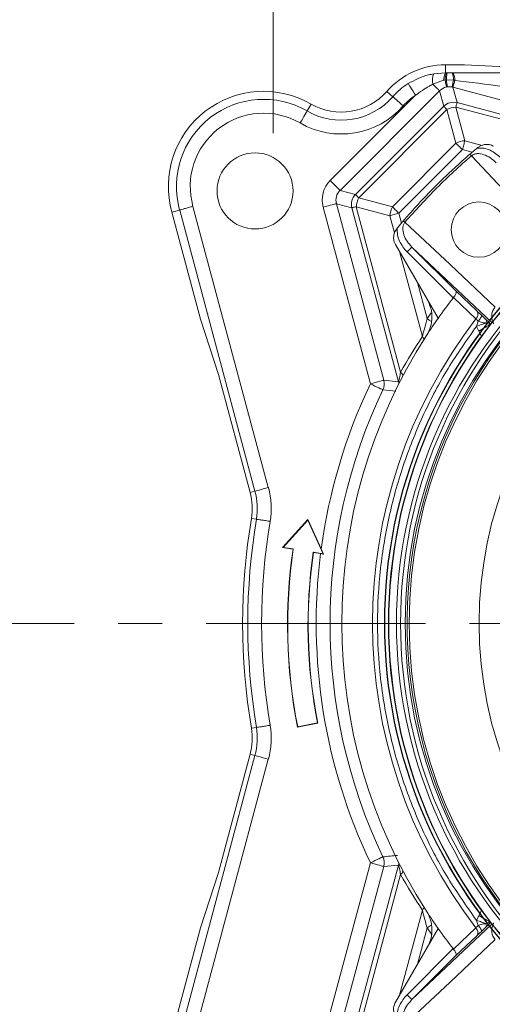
# Model space of a CAD drawing. Header units: centimetres. Extents: x -16053 to 7031, y -7778 to 254.
# Tile 275 of 282: x 5744 to 5758, y -2067 to -2039. Entities that reach past the tile are written whole.
import ezdxf

# ---------------------------------------------------------------- set-up
doc = ezdxf.new("R2010")
doc.units = ezdxf.units.CM
doc.header["$MEASUREMENT"] = 0
doc.linetypes.add('CENTER', pattern=[50.8, 31.75, -6.35, 6.35, -6.35])
doc.layers.add('ELEKTRYKA', color=1, linetype='CONTINUOUS')
doc.layers.add('T - armatura', color=250, linetype='CONTINUOUS', lineweight=30)

# ---------------------------------------------------------------- blocks, each defined once
blk = doc.blocks.new('G$C54C5291B')
at = {"layer": 'T - armatura', "lineweight": 15}
blk.add_line((39.922, 62.714), (39.922, 66.336), dxfattribs=at)
at = {"layer": 'T - armatura', "linetype": 'Continuous', "lineweight": 15}
for p, q in [((42.412, 63.703), (42.412, 63.585)), ((42.412, 63.703), (42.687, 63.703)), ((43.387, 63.666), (42.687, 63.703)), ((42.246, 63.572), (42.412, 63.585)), ((42.412, 63.585), (42.426, 63.584)), ((42.426, 63.584), (42.439, 63.584)), ((42.439, 63.584), (42.509, 63.584)), ((42.509, 63.584), (42.521, 63.585)), ((42.386, 63.478), (42.232, 63.422)), ((42.406, 63.481), (42.386, 63.478)), ((42.425, 63.483), (42.406, 63.481)), ((42.528, 63.481), (42.425, 63.483)), ((42.44, 63.384), (42.427, 63.381)), ((42.52, 63.379), (42.58, 63.155)), ((45.073, 62.695), (42.52, 63.379)), ((42.546, 63.478), (42.528, 63.481)), ((40.746, 62.028), (41.98, 63.262)), ((42.327, 63.327), (40.887, 61.887)), ((41.564, 63.317), (41.651, 63.241)), ((42.387, 63.103), (42.327, 63.327)), ((40.468, 63.135), (40.41, 63.035)), ((41.111, 61.827), (42.387, 63.103)), ((42.563, 63.091), (42.693, 62.605)), ((44.954, 62.451), (42.563, 63.091)), ((42.58, 63.155), (45.093, 62.482)), ((42.433, 63.057), (41.157, 61.781)), ((42.564, 62.57), (42.433, 63.057)), ((41.644, 61.65), (42.564, 62.57)), ((42.693, 62.605), (42.944, 62.538)), ((42.658, 62.476), (41.738, 61.556)), ((42.8, 62.438), (42.658, 62.476)), ((42.787, 62.387), (42.767, 62.41)), ((40.887, 61.887), (41.111, 61.827)), ((38.76, 61.656), (39.85, 57.59)), ((41.326, 59.089), (40.642, 61.643)), ((41.059, 61.634), (40.835, 61.694)), ((40.835, 61.694), (41.519, 59.141)), ((41.609, 61.521), (41.123, 61.651)), ((41.123, 61.651), (41.763, 59.26)), ((41.157, 61.781), (41.644, 61.65)), ((38.456, 61.572), (38.568, 61.603)), ((38.87, 60.027), (38.456, 61.572)), ((39.657, 57.538), (38.568, 61.603)), ((41.732, 59.121), (41.059, 61.634)), ((41.675, 61.274), (41.609, 61.521)), ((41.738, 61.556), (41.776, 61.414)), ((41.804, 61.447), (41.827, 61.427)), ((41.689, 61.105), (42.306, 60.037)), ((42.078, 59.772), (41.747, 61.005)), ((42.523, 60.331), (41.857, 60.996)), ((41.928, 61.067), (42.563, 60.432)), ((43.084, 59.977), (41.928, 61.067)), ((42.006, 60.557), (42.146, 60.032)), ((42.563, 60.432), (42.866, 60.145)), ((42.528, 60.337), (42.523, 60.331)), ((42.853, 60.03), (42.528, 60.337)), ((42.146, 60.032), (42.204, 60.115)), ((42.932, 60.082), (43, 60.015)), ((39.128, 59.227), (38.87, 60.027)), ((42.883, 59.994), (42.861, 59.921)), ((43, 60.015), (43.047, 59.97)), ((43.057, 59.961), (43.071, 59.959)), ((42.861, 59.921), (42.893, 59.851)), ((42.935, 59.779), (42.893, 59.851)), ((39.586, 57.519), (39.128, 59.227)), ((41.519, 59.141), (41.732, 59.121)), ((39.586, 57.519), (39.657, 57.538)), ((40.423, 57.127), (40.056, 56.723)), ((40.422, 57.121), (40.063, 56.725)), ((40.422, 57.121), (40.423, 57.127)), ((40.642, 56.633), (40.422, 57.121)), ((40.615, 56.702), (40.423, 57.127)), ((40.063, 56.725), (40.056, 56.723)), ((40.056, 56.723), (40.207, 56.699)), ((40.063, 56.725), (40.211, 56.702)), ((40.211, 56.702), (40.207, 56.699)), ((40.648, 56.629), (40.615, 56.702)), ((40.5, 56.656), (40.503, 56.652)), ((40.5, 56.656), (40.642, 56.633)), ((40.503, 56.652), (40.607, 56.635)), ((40.607, 56.635), (40.648, 56.629)), ((40.642, 56.633), (40.648, 56.629)), ((40.272, 54.127), (40.566, 54.185)), ((40.275, 54.131), (40.272, 54.127)), ((40.275, 54.131), (40.562, 54.188)), ((40.562, 54.188), (40.566, 54.185)), ((38.568, 49.651), (39.657, 53.716)), ((39.128, 52.027), (39.586, 53.735)), ((39.586, 53.735), (39.657, 53.716)), ((39.85, 53.665), (38.76, 49.598)), ((40.642, 49.612), (41.326, 52.165)), ((41.519, 52.113), (40.835, 49.56)), ((41.059, 49.62), (41.732, 52.133)), ((41.732, 52.133), (41.519, 52.113)), ((38.87, 51.227), (39.128, 52.027)), ((41.763, 51.994), (41.123, 49.603)), ((41.747, 50.25), (42.078, 51.482)), ((42.893, 51.403), (42.861, 51.333)), ((42.893, 51.403), (42.935, 51.475)), ((41.928, 50.188), (43.084, 51.277)), ((42.861, 51.333), (42.883, 51.26)), ((43.047, 51.285), (43, 51.239)), ((43.059, 51.307), (43.047, 51.285)), ((43.071, 51.295), (43.057, 51.294)), ((38.456, 49.682), (38.87, 51.227)), ((42.306, 51.217), (41.689, 50.149)), ((42.146, 51.223), (42.006, 50.697)), ((42.208, 51.134), (42.146, 51.223)), ((42.528, 50.918), (42.853, 51.224)), ((42.866, 51.109), (42.563, 50.823)), ((43, 51.239), (42.932, 51.173)), ((41.857, 50.258), (42.523, 50.924)), ((42.563, 50.823), (41.928, 50.188)), ((42.523, 50.924), (42.528, 50.918))]:
    blk.add_line(p, q, dxfattribs=at)
at = {"layer": 'T - armatura', "linetype": 'CENTER', "lineweight": 15, "ltscale": 0.1}
blk.add_line((67.524, 55.627), (0, 55.627), dxfattribs=at)
at = {"layer": 'T - armatura', "linetype": 'Continuous', "lineweight": 15, "flags": 128}
for points in [[(41.98, 63.262), (41.96, 63.294), (41.94, 63.325), (41.922, 63.354), (41.906, 63.379), (41.893, 63.4), (41.883, 63.416), (41.876, 63.427), (41.873, 63.431)], [(42.327, 63.327), (42.324, 63.33), (42.318, 63.335), (42.31, 63.344), (42.299, 63.355), (42.285, 63.369), (42.269, 63.385), (42.251, 63.403), (42.232, 63.422)], [(42.427, 63.381), (42.426, 63.384), (42.425, 63.39), (42.423, 63.399), (42.421, 63.411), (42.418, 63.425), (42.415, 63.442), (42.411, 63.46), (42.406, 63.481)], [(42.508, 63.382), (42.509, 63.384), (42.51, 63.39), (42.512, 63.399), (42.514, 63.411), (42.517, 63.425), (42.52, 63.442), (42.524, 63.46), (42.528, 63.481)], [(42.52, 63.379), (42.52, 63.382), (42.522, 63.387), (42.524, 63.396), (42.528, 63.408), (42.531, 63.422), (42.536, 63.439), (42.541, 63.458), (42.546, 63.478)], [(41.801, 63.11), (41.773, 63.135), (41.746, 63.159), (41.72, 63.181), (41.698, 63.2), (41.679, 63.217), (41.665, 63.229), (41.655, 63.238), (41.651, 63.241)], [(42.387, 63.103), (42.388, 63.102), (42.391, 63.099), (42.395, 63.095), (42.4, 63.09), (42.407, 63.083), (42.415, 63.075), (42.423, 63.067), (42.433, 63.057)], [(42.563, 63.091), (42.566, 63.105), (42.569, 63.117), (42.572, 63.127), (42.575, 63.136), (42.577, 63.144), (42.578, 63.149), (42.579, 63.153), (42.58, 63.155)], [(40.311, 62.862), (40.329, 62.894), (40.348, 62.926), (40.364, 62.955), (40.379, 62.981), (40.392, 63.002), (40.401, 63.019), (40.408, 63.03), (40.41, 63.035)], [(42.564, 62.57), (42.574, 62.56), (42.584, 62.55), (42.596, 62.538), (42.608, 62.527), (42.62, 62.514), (42.632, 62.502), (42.645, 62.489), (42.658, 62.476)], [(42.658, 62.476), (42.663, 62.494), (42.668, 62.511), (42.672, 62.528), (42.677, 62.545), (42.681, 62.561), (42.685, 62.577), (42.689, 62.591), (42.693, 62.605)], [(42.787, 62.387), (43.4, 61.735), (44.014, 61.083)], [(40.887, 61.887), (40.883, 61.891), (40.874, 61.9), (40.861, 61.913), (40.843, 61.931), (40.822, 61.952), (40.798, 61.976), (40.772, 62.002), (40.746, 62.028)], [(41.111, 61.827), (41.112, 61.826), (41.115, 61.823), (41.119, 61.819), (41.124, 61.814), (41.131, 61.807), (41.139, 61.799), (41.147, 61.79), (41.157, 61.781)], [(40.835, 61.694), (40.83, 61.693), (40.818, 61.69), (40.799, 61.685), (40.775, 61.678), (40.746, 61.671), (40.714, 61.662), (40.679, 61.652), (40.642, 61.643)], [(41.059, 61.634), (41.061, 61.635), (41.065, 61.636), (41.07, 61.637), (41.078, 61.639), (41.087, 61.642), (41.097, 61.645), (41.109, 61.648), (41.123, 61.651)], [(41.644, 61.65), (41.654, 61.64), (41.664, 61.63), (41.676, 61.618), (41.687, 61.606), (41.7, 61.594), (41.712, 61.582), (41.725, 61.569), (41.738, 61.556)], [(41.609, 61.521), (41.623, 61.525), (41.637, 61.529), (41.653, 61.533), (41.669, 61.537), (41.686, 61.542), (41.703, 61.546), (41.72, 61.551), (41.738, 61.556)], [(43.131, 60.2), (42.479, 60.813), (41.827, 61.427)], [(42.212, 59.987), (42.208, 59.99), (42.178, 60.011), (42.146, 60.032)], [(42.104, 59.735), (42.092, 59.753), (42.078, 59.772)], [(41.519, 59.141), (41.514, 59.14), (41.502, 59.136), (41.483, 59.131), (41.459, 59.125), (41.431, 59.117), (41.398, 59.109), (41.363, 59.099), (41.326, 59.089)], [(41.507, 59.003), (41.502, 59.006), (41.49, 59.011), (41.473, 59.019), (41.451, 59.03), (41.424, 59.043), (41.393, 59.057), (41.36, 59.073), (41.326, 59.089)], [(41.738, 59.09), (41.736, 59.103), (41.732, 59.121)], [(41.693, 58.984), (41.608, 58.993), (41.507, 59.003)], [(39.85, 57.59), (39.813, 57.58), (39.778, 57.571), (39.746, 57.562), (39.717, 57.554), (39.693, 57.548), (39.674, 57.543), (39.662, 57.539), (39.657, 57.538)], [(39.606, 57.145), (39.645, 57.138), (39.679, 57.133)], [(39.606, 54.11), (39.645, 54.116), (39.679, 54.121)], [(39.85, 53.665), (39.813, 53.674), (39.778, 53.684), (39.746, 53.693), (39.717, 53.7), (39.693, 53.707), (39.674, 53.712), (39.662, 53.715), (39.657, 53.716)], [(41.507, 52.251), (41.502, 52.249), (41.49, 52.243), (41.473, 52.235), (41.451, 52.224), (41.424, 52.211), (41.393, 52.197), (41.36, 52.181), (41.326, 52.165)], [(41.519, 52.113), (41.514, 52.115), (41.502, 52.118), (41.483, 52.123), (41.459, 52.129), (41.431, 52.137), (41.398, 52.146), (41.363, 52.155), (41.326, 52.165)], [(41.738, 52.164), (41.736, 52.151), (41.732, 52.133)], [(42.104, 51.519), (42.092, 51.501), (42.078, 51.482)], [(42.207, 51.264), (42.178, 51.244), (42.146, 51.223)], [(41.827, 49.827), (42.479, 50.441), (43.131, 51.054)]]:
    blk.add_lwpolyline(points, dxfattribs=at)
at = {"layer": 'T - armatura', "linetype": 'Continuous', "lineweight": 15}
for centre, radius in [((48.599, 55.627), 7.07), ((48.599, 55.627), 7.065), ((48.658, 55.627), 7.07), ((48.658, 55.627), 7.065), ((48.599, 55.627), 6.895), ((48.658, 55.627), 6.895), ((39.658, 61.879), 0.55), ((48.599, 55.627), 6.77), ((48.658, 55.627), 6.77), ((42.895, 61.319), 0.4), ((48.658, 55.627), 5.759)]:
    blk.add_circle(centre, radius, dxfattribs=at)
for centre, radius, start, end in [((42.412, 62.577), 1.126, 90, 138.8902), ((42.445, 63.478), 0.221, 154.7802, 194.8403), ((42.574, 63.488), 0.188, 149.2822, 183.2485), ((42.628, 63.492), 0.221, 155.2438, 182.8259), ((42.729, 63.494), 0.304, 162.7693, 182.1235), ((42.304, 63.492), 0.224, 357.2064, 24.3515), ((42.354, 63.489), 0.193, 356.8149, 29.7028), ((42.412, 62.577), 1.01, 122.2388, 138.8902), ((50.367, 64.597), 8.019, 187.9865, 188.7036), ((39.781, 61.943), 1.376, 60.0257, 195.63), ((40.905, 63.892), 0.99, 240.0257, 318.8902), ((40.905, 63.892), 0.874, 240.0257, 318.8902), ((42.412, 62.577), 0.81, 122.2388, 138.8902), ((39.781, 61.943), 1.26, 60.0257, 195.6583), ((40.905, 63.892), 1.19, 240.0257, 318.8902), ((42.528, 62.961), 0.2, 75.097, 134.903), ((42.579, 62.773), 0.318, 92.8706, 117.129), ((39.781, 61.943), 1.06, 60.0257, 195.7176), ((42.709, 62.287), 0.318, 92.8708, 117.1288), ((48.587, 55.627), 8.936, 129.6744, 129.7432), ((48.658, 55.627), 6.8, 104.3443, 224.2618), ((41.253, 61.686), 0.2, 135.0966, 194.9034), ((41.441, 61.635), 0.318, 152.871, 177.1294), ((41.927, 61.505), 0.318, 152.8713, 177.1286), ((48.587, 55.627), 8.936, 140.2568, 140.3256), ((48.587, 55.627), 7.674, 142.2027, 144.9275), ((48.587, 55.627), 7.229, 142.4772, 217.5228), ((48.587, 55.627), 7.675, 144.9263, 147.1804), ((42.986, 59.89), 0.1, 38.3802, 44.9462), ((48.587, 55.627), 7.675, 147.1804, 212.8196), ((41.605, 59.1), 0.225, 29.6181, 45.2038), ((48.587, 55.627), 8.044, 154.5056, 172.3222), ((41.326, 59.089), 0.2, 334.5649, 14.9408), ((48.587, 55.627), 7.844, 154.5056, 205.4944), ((38.701, 57.282), 0.916, 351.3885, 15), ((38.701, 57.282), 0.99, 351.3512, 15), ((38.701, 57.282), 1.19, 351.2677, 15), ((48.587, 55.627), 9.108, 170.4093, 189.5907), ((48.587, 55.627), 9.034, 170.4054, 189.5946), ((48.587, 55.627), 8.834, 170.3952, 189.6048), ((47.696, 55.602), 7.568, 171.6648, 191.2331), ((47.696, 55.602), 7.565, 171.6387, 191.2067), ((47.681, 55.601), 7.257, 171.6447, 191.2294), ((47.681, 55.601), 7.254, 171.6726, 191.257), ((48.587, 55.627), 8.044, 172.7994, 205.4944), ((38.701, 53.973), 0.916, 345, 8.6115), ((38.701, 53.973), 0.99, 345, 8.6488), ((38.701, 53.973), 1.19, 345, 8.7323), ((37.241, 94.916), 42.878, 275.71, 275.9951), ((41.326, 52.165), 0.2, 345.0592, 25.4351), ((41.605, 52.154), 0.225, 314.7962, 330.3819), ((48.587, 55.627), 7.675, 212.8196, 215.0737), ((42.986, 51.364), 0.1, 315.0534, 321.6275), ((48.587, 55.627), 7.674, 215.0725, 217.7973)]:
    blk.add_arc(centre, radius, start, end, dxfattribs=at)
for centre, major_axis, ratio, start_param, end_param in [((43.337, 63.566), (-1.547, 0.001), 0.013529, 4.762977, 5.267912), ((42.468, 63.185), (0.052, -0.194), 0.994545, 3.085934, 3.6644), ((42.468, 63.185), (0.052, -0.194), 0.994545, 2.618785, 2.678633), ((43.337, 63.366), (-1.496, 0.194), 0.007121, 4.765641, 5.270576), ((41.029, 61.746), (0.387, -0.104), 0.998174, 2.618785, 3.6644), ((41.029, 61.746), (-0.194, 0.052), 0.994545, 5.760378, 6.805993), ((48.371, 55.569), (-7.314, -1.96), 0.998886, 5.432056, 5.511452), ((48.371, 55.685), (-7.314, 1.96), 0.998886, 0.771734, 0.851129)]:
    blk.add_ellipse(centre, major_axis=major_axis, ratio=ratio, start_param=start_param, end_param=end_param, dxfattribs=at)
for points, knots in [([(41.873, 63.431), (41.968, 63.481), (42.088, 63.544), (42.219, 63.567), (42.246, 63.572)], [0, 0, 0, 0, 0.792785, 1, 1, 1, 1]), ([(42.232, 63.422), (42.215, 63.413), (42.125, 63.37), (42.045, 63.31), (41.98, 63.262)], [0, 0, 0, 0, 0.1944159, 1, 1, 1, 1]), ([(42.508, 63.382), (42.508, 63.382), (42.485, 63.386), (42.462, 63.385), (42.44, 63.384)], [0, 0, 0, 0, 0.02202, 1, 1, 1, 1]), ([(42.767, 62.41), (42.785, 62.425), (42.82, 62.455), (42.856, 62.484), (42.873, 62.499)], [0, 0, 0, 0, 0.499993, 1, 1, 1, 1]), ([(42.873, 62.499), (42.905, 62.499), (42.969, 62.5), (43.093, 62.459), (43.168, 62.398), (43.218, 62.357)], [0, 0, 0, 0, 0.24949, 0.500397, 1, 1, 1, 1]), ([(43.109, 62.525), (43.088, 62.534), (43.047, 62.553), (42.979, 62.553), (42.922, 62.535), (42.893, 62.514), (42.882, 62.505)], [0, 0, 0, 0, 0.277055, 0.554149, 0.831202, 1, 1, 1, 1]), ([(41.804, 61.447), (41.822, 61.467), (41.91, 61.57), (42.038, 61.71), (42.225, 61.905), (42.379, 62.058), (42.572, 62.239), (42.69, 62.342), (42.767, 62.41)], [0, 0, 0, 0, 0.05955, 0.297786, 0.41689, 0.655126, 0.77423, 1, 1, 1, 1]), ([(42.787, 62.387), (42.618, 62.236), (42.28, 61.934), (41.978, 61.596), (41.827, 61.427)], [0, 0, 0, 0, 0.500054, 1, 1, 1, 1]), ([(43.147, 62.286), (43.12, 62.311), (43.067, 62.358), (42.973, 62.407), (42.889, 62.423), (42.825, 62.412), (42.8, 62.395), (42.787, 62.387)], [0, 0, 0, 0, 0.270049, 0.532525, 0.777188, 0.891552, 1, 1, 1, 1]), ([(38.76, 61.656), (38.758, 61.655), (38.747, 61.652), (38.715, 61.643), (38.665, 61.63), (38.614, 61.616), (38.578, 61.606), (38.571, 61.604), (38.568, 61.603)], [0, 0, 0, 0, 0.026435, 0.111701, 0.33378, 0.555856, 0.777929, 1, 1, 1, 1]), ([(41.804, 61.447), (41.789, 61.429), (41.759, 61.394), (41.73, 61.358), (41.715, 61.341)], [0, 0, 0, 0, 0.499995, 1, 1, 1, 1]), ([(41.827, 61.427), (41.819, 61.414), (41.802, 61.389), (41.791, 61.325), (41.807, 61.241), (41.855, 61.147), (41.903, 61.094), (41.928, 61.067)], [0, 0, 0, 0, 0.108449, 0.222813, 0.467476, 0.729952, 1, 1, 1, 1]), ([(41.709, 61.332), (41.696, 61.314), (41.671, 61.276), (41.659, 61.209), (41.667, 61.15), (41.683, 61.117), (41.689, 61.105)], [0, 0, 0, 0, 0.277054, 0.554149, 0.831201, 1, 1, 1, 1]), ([(41.857, 60.996), (41.816, 61.046), (41.755, 61.121), (41.714, 61.245), (41.715, 61.309), (41.715, 61.341)], [0, 0, 0, 0, 0.499603, 0.75051, 1, 1, 1, 1]), ([(41.857, 60.996), (41.866, 61.005), (41.884, 61.023), (41.908, 61.047), (41.924, 61.063), (41.927, 61.066), (41.928, 61.067)], [0, 0, 0, 0, 0.249995, 0.499992, 0.749999, 1, 1, 1, 1]), ([(42.563, 60.432), (42.565, 60.427), (42.57, 60.418), (42.566, 60.394), (42.552, 60.365), (42.536, 60.346), (42.528, 60.337)], [0, 0, 0, 0, 0.251101, 0.501512, 0.762072, 1, 1, 1, 1]), ([(42.15, 60.307), (42.173, 60.256), (42.22, 60.153), (42.22, 59.981), (42.181, 59.859), (42.145, 59.799), (42.137, 59.787)], [0, 0, 0, 0, 0.307501, 0.615025, 0.922622, 1, 1, 1, 1]), ([(42.853, 60.03), (42.861, 60.042), (42.877, 60.064), (42.884, 60.098), (42.88, 60.126), (42.871, 60.139), (42.866, 60.145)], [0, 0, 0, 0, 0.2798464, 0.5592179, 0.7795555, 1, 1, 1, 1]), ([(42.866, 60.145), (42.876, 60.136), (42.895, 60.118), (42.92, 60.094), (42.932, 60.082)], [0, 0, 0, 0, 0.499989, 1, 1, 1, 1]), ([(42.932, 60.082), (42.933, 60.077), (42.936, 60.069), (42.924, 60.045), (42.905, 60.019), (42.89, 60.003), (42.883, 59.994)], [0, 0, 0, 0, 0.279836, 0.559154, 0.779526, 1, 1, 1, 1]), ([(43.125, 60.193), (43.113, 60.175), (43.088, 60.138), (43.078, 60.071), (43.086, 60.017), (43.098, 59.984), (43.105, 59.967), (43.108, 59.961), (43.109, 59.959)], [0, 0, 0, 0, 0.247125, 0.497379, 0.750578, 0.875649, 0.937385, 1, 1, 1, 1]), ([(42.078, 59.772), (42.087, 59.81), (42.109, 59.893), (42.133, 59.983), (42.146, 60.032)], [0, 0, 0, 0, 0.447714, 1, 1, 1, 1]), ([(42.853, 60.03), (42.857, 60.025), (42.866, 60.015), (42.877, 60.002), (42.883, 59.994)], [0, 0, 0, 0, 0.477267, 1, 1, 1, 1]), ([(42.997, 59.968), (42.987, 59.965), (42.969, 59.958), (42.935, 59.947), (42.899, 59.934), (42.874, 59.926), (42.861, 59.921)], [0, 0, 0, 0, 0.250034, 0.499953, 0.749977, 1, 1, 1, 1]), ([(42.997, 59.968), (42.98, 59.97), (42.945, 59.975), (42.904, 59.988), (42.883, 59.994)], [0, 0, 0, 0, 0.4804913, 1, 1, 1, 1]), ([(42.893, 59.851), (42.912, 59.862), (42.949, 59.883), (42.998, 59.912), (43.038, 59.935), (43.052, 59.943), (43.059, 59.947)], [0, 0, 0, 0, 0.250001, 0.5, 0.749998, 1, 1, 1, 1]), ([(43, 60.015), (43.003, 60.009), (43.008, 59.997), (43, 59.977), (42.997, 59.968)], [0, 0, 0, 0, 0.5591155, 1, 1, 1, 1]), ([(43.059, 59.947), (43.051, 59.95), (43.034, 59.955), (43.009, 59.964), (42.997, 59.968)], [0, 0, 0, 0, 0.512321, 1, 1, 1, 1]), ([(43.057, 59.961), (43.057, 59.961), (43.057, 59.961), (43.054, 59.964), (43.05, 59.967), (43.047, 59.97)], [0, 0, 0, 0, 0.221333, 0.455235, 1, 1, 1, 1]), ([(43.047, 59.97), (43.05, 59.966), (43.055, 59.959), (43.058, 59.951), (43.059, 59.947)], [0, 0, 0, 0, 0.559843, 1, 1, 1, 1]), ([(42.861, 59.921), (42.721, 59.722), (42.436, 59.318), (42.088, 58.655), (41.801, 57.947), (41.59, 57.197), (41.459, 56.419), (41.415, 55.627), (41.459, 54.836), (41.59, 54.057), (41.801, 53.308), (42.088, 52.599), (42.436, 51.936), (42.721, 51.533), (42.861, 51.333)], [0, 0, 0, 0, 0.079523, 0.160678, 0.243365, 0.328299, 0.413888, 0.5, 0.586107, 0.671696, 0.756635, 0.839317, 0.920475, 1, 1, 1, 1]), ([(41.732, 59.121), (41.733, 59.122), (41.734, 59.123), (41.739, 59.14), (41.749, 59.183), (41.758, 59.231), (41.763, 59.26)], [0, 0, 0, 0, 0.138255, 0.238659, 0.538126, 1, 1, 1, 1]), ([(39.877, 57.101), (39.874, 57.102), (39.863, 57.103), (39.83, 57.109), (39.779, 57.117), (39.727, 57.125), (39.689, 57.131), (39.683, 57.132), (39.679, 57.133)], [0, 0, 0, 0, 0.023973, 0.111703, 0.333786, 0.555858, 0.777929, 1, 1, 1, 1]), ([(39.877, 54.153), (39.874, 54.153), (39.863, 54.151), (39.83, 54.146), (39.779, 54.137), (39.727, 54.129), (39.689, 54.123), (39.683, 54.122), (39.679, 54.121)], [0, 0, 0, 0, 0.023973, 0.111703, 0.333786, 0.555858, 0.777929, 1, 1, 1, 1]), ([(41.763, 51.994), (41.758, 52.024), (41.749, 52.071), (41.739, 52.116), (41.734, 52.132), (41.733, 52.133), (41.732, 52.133)], [0, 0, 0, 0, 0.462797, 0.748802, 0.894237, 1, 1, 1, 1]), ([(42.146, 51.223), (42.135, 51.264), (42.111, 51.353), (42.089, 51.437), (42.078, 51.482)], [0, 0, 0, 0, 0.4654463, 1, 1, 1, 1]), ([(42.137, 51.468), (42.163, 51.417), (42.215, 51.317), (42.223, 51.145), (42.19, 51.021), (42.157, 50.96), (42.15, 50.947)], [0, 0, 0, 0, 0.307501, 0.615025, 0.922622, 1, 1, 1, 1]), ([(43.059, 51.307), (43.052, 51.311), (43.038, 51.32), (42.998, 51.343), (42.949, 51.371), (42.912, 51.392), (42.893, 51.403)], [0, 0, 0, 0, 0.2499999, 0.4999981, 0.7499995, 1, 1, 1, 1]), ([(42.883, 51.26), (42.877, 51.253), (42.866, 51.239), (42.857, 51.229), (42.853, 51.224)], [0, 0, 0, 0, 0.522733, 1, 1, 1, 1]), ([(42.861, 51.333), (42.874, 51.329), (42.899, 51.32), (42.935, 51.308), (42.969, 51.296), (42.987, 51.29), (42.997, 51.287)], [0, 0, 0, 0, 0.2500202, 0.5000435, 0.7499581, 1, 1, 1, 1]), ([(42.883, 51.26), (42.904, 51.267), (42.945, 51.28), (42.98, 51.284), (42.997, 51.287)], [0, 0, 0, 0, 0.52003, 1, 1, 1, 1]), ([(42.932, 51.173), (42.933, 51.177), (42.936, 51.185), (42.924, 51.21), (42.905, 51.236), (42.89, 51.252), (42.883, 51.26)], [0, 0, 0, 0, 0.279836, 0.559154, 0.779527, 1, 1, 1, 1]), ([(42.997, 51.287), (43.009, 51.291), (43.034, 51.299), (43.051, 51.305), (43.059, 51.307)], [0, 0, 0, 0, 0.487784, 1, 1, 1, 1]), ([(42.997, 51.287), (43.001, 51.275), (43.008, 51.255), (43.002, 51.244), (43, 51.239)], [0, 0, 0, 0, 0.559108, 1, 1, 1, 1]), ([(43.047, 51.285), (43.05, 51.287), (43.054, 51.291), (43.057, 51.293), (43.057, 51.294), (43.057, 51.294)], [0, 0, 0, 0, 0.544755, 0.778706, 1, 1, 1, 1]), ([(43.109, 51.296), (43.108, 51.293), (43.106, 51.288), (43.099, 51.272), (43.086, 51.238), (43.078, 51.184), (43.088, 51.117), (43.113, 51.079), (43.125, 51.061)], [0, 0, 0, 0, 0.061958, 0.122868, 0.249046, 0.502782, 0.752972, 1, 1, 1, 1]), ([(42.866, 51.109), (42.872, 51.117), (42.883, 51.134), (42.883, 51.167), (42.872, 51.198), (42.859, 51.215), (42.853, 51.224)], [0, 0, 0, 0, 0.2798574, 0.5592184, 0.7795704, 1, 1, 1, 1]), ([(42.932, 51.173), (42.92, 51.161), (42.895, 51.137), (42.876, 51.118), (42.866, 51.109)], [0, 0, 0, 0, 0.500007, 1, 1, 1, 1]), ([(42.528, 50.918), (42.536, 50.908), (42.552, 50.889), (42.566, 50.86), (42.57, 50.836), (42.565, 50.827), (42.563, 50.823)], [0, 0, 0, 0, 0.237911, 0.49849, 0.7489, 1, 1, 1, 1]), ([(41.715, 49.914), (41.715, 49.946), (41.714, 50.01), (41.755, 50.134), (41.816, 50.208), (41.857, 50.258)], [0, 0, 0, 0, 0.2494894, 0.5003967, 1, 1, 1, 1]), ([(41.928, 50.188), (41.927, 50.189), (41.924, 50.191), (41.908, 50.208), (41.884, 50.231), (41.866, 50.249), (41.857, 50.258)], [0, 0, 0, 0, 0.250001, 0.500008, 0.750004, 1, 1, 1, 1]), ([(41.689, 50.149), (41.68, 50.129), (41.661, 50.088), (41.661, 50.019), (41.679, 49.962), (41.7, 49.933), (41.709, 49.922)], [0, 0, 0, 0, 0.277056, 0.554149, 0.831203, 1, 1, 1, 1]), ([(41.928, 50.188), (41.903, 50.161), (41.855, 50.108), (41.807, 50.014), (41.791, 49.93), (41.802, 49.866), (41.819, 49.84), (41.827, 49.827)], [0, 0, 0, 0, 0.270047, 0.532524, 0.777188, 0.891552, 1, 1, 1, 1])]:
    blk.add_open_spline(points, degree=3, knots=knots, dxfattribs=at)

msp = doc.modelspace()

# ---------------------------------------------------------------- block references
at = {"layer": 'ELEKTRYKA', "color": 0, "linetype": 'ByBlock', "xscale": 2, "yscale": 2, "zscale": 2}
msp.add_blockref('G$C54C5291B', (5671.864, -2167.555), dxfattribs=at)

doc.saveas('drawing.dxf')
